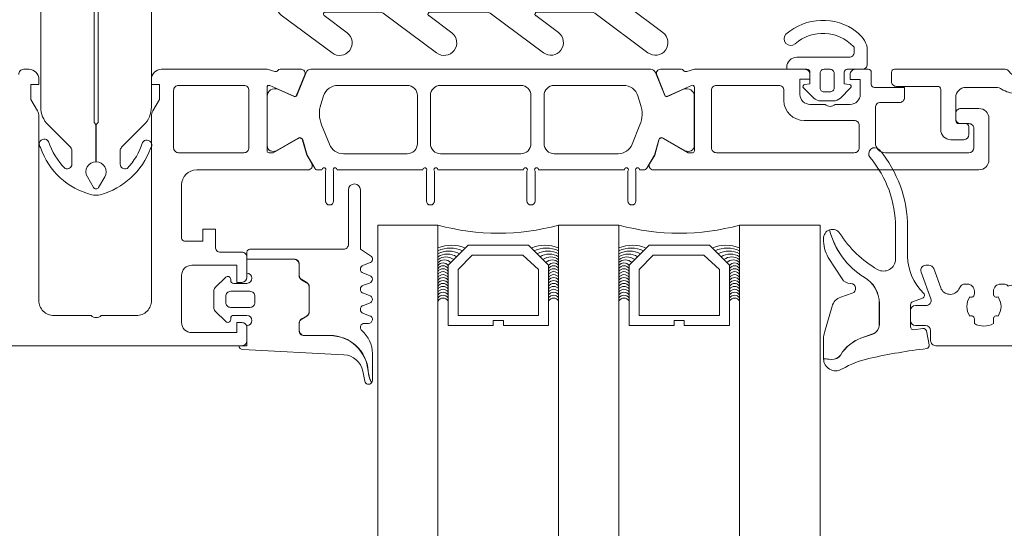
# Model space of a CAD drawing. Header units: millimetres. Extents: x 213386 to 459888, y 74252 to 208052.
# Tile 461 of 517: x 399510 to 399608, y 191756 to 191807. Entities that reach past the tile are written whole.
import ezdxf

# ---------------------------------------------------------------- set-up
doc = ezdxf.new("R2010")
doc.units = ezdxf.units.MM
doc.layers.add('FASÁDA DETAILNÍ', color=255, linetype='Continuous', lineweight=0)
doc.layers.add('NOVA', color=255, linetype='Continuous', lineweight=0)

# ---------------------------------------------------------------- blocks, each defined once
blk = doc.blocks.new('284336')
for points in [[(-0.7, -9.6), (-10, -9.6, 0.414511), (-10.51, -10.11), (-10.51, -15.51, -1), (-11.69, -15.51), (-11.69, -9.605), (-12.695, -8.948, -0.668884), (-12.6, -8.233), (-11.993, -8.006, 0.766384), (-11.993, -7.214), (-12.6, -6.987, -0.76831), (-12.6, -6.233), (-11.993, -6.006, 0.766384), (-11.993, -5.214), (-12.6, -4.987, -0.76831), (-12.6, -4.233), (-11.993, -4.006, 0.766384), (-11.993, -3.214), (-12.6, -2.987, -0.877523), (-12.5, -2.22), (-12.1, -2.22, 0.698129), (-11.835, -1.497, -0.220231), (-12.89, 0.782), (-12.89, 3.454, -0.157143), (-12.817, 3.682), (-12.688, 3.424, -0.067482), (-12.476, 2.53, 0.393136), (-8.659, -1.02), (-6.1, -1.02, -0.414214), (-5.61, -1.51), (-5.61, -2.221, -0.267949), (-5.855, -2.646), (-6.355, -2.934, 0.267949), (-6.61, -3.376), (-6.61, -5.844, 0.267949), (-6.355, -6.286), (-5.855, -6.574, -0.267949), (-5.61, -6.999), (-5.61, -8.11, 0.414215), (-5.1, -8.62), (-0.41, -8.62), (-0.41, -9.31, -0.414212), (-0.7, -9.6)], [(-0.41, 0), (-0.41, -2, 0.990243), (-0.4, -3.02), (0.9, -3.02, 0.414214), (1.21, -2.71), (1.21, -2.61, -0.668123), (1.705, -2.405), (2.746, -3.445, -0.199004), (2.89, -3.792), (2.89, -5.428, -0.199038), (2.746, -5.775), (1.705, -6.815, -0.668191), (1.21, -6.61), (1.21, -6.51, 0.414214), (0.9, -6.2), (-0.4, -6.2, 0.990269), (-0.41, -7.22), (-0.41, -8.6), (-5.1, -8.6, -0.414215), (-5.59, -8.11), (-5.59, -6.999, 0.267949), (-5.845, -6.557), (-6.345, -6.268, -0.267949), (-6.59, -5.844), (-6.59, -3.376, -0.267949), (-6.345, -2.952), (-5.845, -2.663, 0.267949), (-5.59, -2.221), (-5.59, -1.51, 0.414214), (-6.1, -1), (-8.659, -1, -0.393156), (-12.456, 2.532, 0.067572), (-12.669, 3.432), (-12.803, 3.7, -0.637545), (-12.117, 3.529), (-11.923, 2.531, 0.344315), (-10.055, 0.907), (0, 0.38, -0.406913), (0.39, 0), (-0.41, 0)], [(1.7, -4.31, 0.414235), (1.2, -3.81), (-0.7, -3.81, 0.414214), (-1.2, -4.31), (-1.2, -4.91, 0.414214), (-0.7, -5.41), (1.2, -5.41, 0.414235), (1.7, -4.91), (1.7, -4.31)]]:
    blk.add_lwpolyline(points, format="xyb", close=True)
blk = doc.blocks.new('433270')
blk.add_lwpolyline([(1, 0, 0.414364), (0, -1), (0, -1.405, 0.255924), (0.231, -1.826, -0.547723), (0.231, -3.174, 0.255924), (0, -3.595), (0, -14.6, 0.414214), (0.3, -14.9), (1.2, -14.9, 0.414214), (1.7, -14.4), (1.7, -10.3, -0.414214), (2, -10), (6, -10, 0.414248), (7, -9), (7, -7.7, 0.414179), (6.5, -7.2), (5.7, -7.2, 0.414232), (5.4, -7.5), (5.4, -8.2, -0.414198), (5.1, -8.5), (2.8, -8.5, -0.414204), (1.8, -7.5), (1.8, -4.49, -0.147432), (1.967, -3.937, 0.147461), (2.4, -2.5), (2.4, -2.3, -0.414214), (2.9, -1.8), (21.869, -1.8, -0.668178), (22.223, -2.654), (22.156, -2.721, 1), (21.59, -3.286), (21.523, -3.354, 0.198912), (21.376, -3.707), (21.376, -4.05, 0.414214), (22.076, -4.75), (22.375, -4.75, 0.576988), (22.635, -4.3, -0.311246), (24.565, -4.3, 0.576988), (24.825, -4.75), (25.303, -4.75, -0.260065), (25.303, -6.65), (24.825, -6.65, 0.576988), (24.565, -7.1, -0.311246), (22.635, -7.1, 0.576988), (22.375, -6.65), (22.076, -6.65, 0.414214), (21.376, -7.35), (21.376, -7.611, 0.267949), (21.626, -8.044), (21.892, -8.198, -0.637047), (21.734, -10.003), (19.829, -10.697, 0.315299), (19.5, -11.167), (19.5, -11.486, 0.520567), (20.171, -11.956), (22.829, -10.988, -0.520567), (23.5, -11.458), (23.5, -12.5, 0.414062), (24, -13), (25, -13, 0.414186), (25.5, -12.5), (25.5, -11.5, -0.414182), (26, -11), (27, -11, 0.414214), (27.5, -10.5), (27.5, -0.5, 0.414214), (27, 0), (1, 0)], format="xyb", close=True)
blk = doc.blocks.new('284325')
for points in [[(0.836, -5.231, -0.560316), (0.937, -4.729), (1.943, -4.363, 0.3153), (2.14, -4.081), (2.14, -1.886, 0.451558), (1.802, -1.588), (0.905, -1.702, -0.399586), (0.568, -1.462), (0.297, -0.069, -0.415977), (0.528, 0.288, 0.024107), (6.149, 1.242, 0.076636), (8.992, 2.341, -0.577615), (10.79, 1.299), (10.015, 1.369, 0.283171), (9.078, 0.899, -0.168429), (7.068, -0.736), (5.898, -1.161, 0.315302), (5.24, -2.101), (5.24, -4.21, 0.269719), (6.757, -6.818, -0.194797), (10.185, -11.528, -0.342663), (9.166, -11.166, 0.119207), (5.433, -7.586, 0.578571), (3.63, -8.623), (3.629, -11.77, 0.176415), (6.159, -18.716, -1), (5.24, -19.487, -0.176415), (2.43, -11.771), (2.43, -8.891, 0.208286), (0.836, -5.231)], [(8.954, -6.65), (10.325, -8.78, -0.134555), (10.789, -10.631, -0.339795), (10.194, -11.525, 0.194788), (6.762, -6.809, -0.269736), (5.25, -4.21), (5.25, -2.101, -0.315302), (5.901, -1.171), (7.071, -0.745, 0.168429), (9.086, 0.894, -0.283167), (10.014, 1.359), (10.79, 1.289), (10.791, -0.743, -0.070852), (10.712, -1.302), (9.95, -3.927, -0.241839), (9.08, -4.826), (7.933, -5.215, 0.836024), (8.08, -6.191), (8.112, -6.191, -0.255349), (8.954, -6.65)]]:
    blk.add_lwpolyline(points, format="xyb", close=True)
blk = doc.blocks.new('244748_a')
blk.add_lwpolyline([(8.317, -1.695, 0.082248), (6.343, -0.896, -1.09695), (6.943, -0.101, -0.315353), (11.26, -5.152, -0.480529), (10.87, -5.64), (4.269, -5.64), (4.079, -5.45), (-16.527, -5.45), (-16.717, -5.64), (-20.426, -5.64, 0.574019), (-21.926, -4.784), (-22.99, -5.403, 0.524827), (-22.99, -5.897), (-21.926, -6.516, 0.574021), (-20.426, -5.66), (-16.717, -5.66), (-16.527, -5.85), (4.079, -5.85), (4.269, -5.66), (10.87, -5.66, -0.480529), (11.26, -6.148, -0.326229), (6.881, -11.091, -1.09695), (6.281, -10.297, 0.081457), (8.317, -9.605, 0.599203), (7.485, -8.05), (5.524, -8.05, 0.198965), (5.171, -8.197), (2.217, -11.15), (0.929, -12.01, -0.738038), (0.509, -11.62), (0.866, -11, 1), (0.346, -10.7), (0, -11.3), (-0.979, -11.3, 0.619205), (-1.45, -12.061), (-1.275, -12.426, -0.808139), (-2.038, -13.038), (-3.632, -11.444, 0.198906), (-4.339, -11.151), (-14.987, -11.15, -0.198936), (-16.755, -10.418), (-18.976, -8.197, 0.198942), (-19.33, -8.05), (-20.666, -8.05, 0.500217), (-21.094, -8.731, 0.122037), (-18.497, -10.274, -1.093735), (-19.1, -11.066, -0.240768), (-23.705, -6.07, -0.106226), (-23.705, -5.23, -0.256232), (-19.005, -0.132, -1.093735), (-18.402, -0.924, 0.116856), (-21.094, -2.569, 0.500217), (-20.666, -3.25), (-19.33, -3.25, 0.198942), (-18.976, -3.104), (-16.755, -0.882, -0.198936), (-14.987, -0.149), (-4.339, -0.149, 0.198907), (-3.632, 0.144), (-2.038, 1.738, -0.808139), (-1.275, 1.126), (-1.45, 0.761, 0.619205), (-0.979, 0), (0, 0), (0.346, -0.6, 1), (0.866, -0.3), (0.509, 0.32, -0.738038), (0.929, 0.71), (2.217, -0.15), (5.171, -3.104, 0.198965), (5.524, -3.25), (7.485, -3.25, 0.599203)], format="xyb", close=True)
blk = doc.blocks.new('288126')
for points in [[(-16.5, 0), (16.5, 0)], [(-17, -2.085), (-17, -0.5)], [(17, -0.5), (17, -3.798)], [(-21.362, -6.34), (-17.805, -3.688)], [(-14.709, -4.498), (-19.868, -8.344)], [(-8.828, -4.3), (-14.111, -4.3)], [(-10.962, -6.34), (-8.709, -4.66)], [(-4.309, -4.498), (-9.468, -8.344)], [(1.814, -4.3), (-3.711, -4.3)], [(-0.35, -6.363), (1.934, -4.66)], [(6.334, -4.498), (1.144, -8.368)], [(12.214, -4.3), (6.932, -4.3)], [(10.05, -6.363), (12.334, -4.66)], [(16.598, -4.6), (11.544, -8.368)]]:
    blk.add_lwpolyline(points)
for centre, radius, start, end in [((16.5, -0.5), 0.5, 0, 90), ((-16.5, -0.5), 0.5, 90, 180), ((16, -3.798), 1, 306.70591, 0), ((-20.615, -7.342), 1.25, 126.70591, 306.70591), ((-10.215, -7.342), 1.25, 126.70591, 306.70591), ((0.397, -7.366), 1.25, 126.70591, 306.70591), ((10.797, -7.366), 1.25, 126.70591, 306.70591)]:
    blk.add_arc(centre, radius, start, end)
at = {"extrusion": (0, 0, -1)}
for centre, radius, start, end in [((19, -2.085), 2, 180, 233.29409), ((14.111, -5.3), 1, 53.29409, 90), ((8.828, -4.5), 0.2, 90, 233.29409), ((3.711, -5.3), 1, 53.29409, 90), ((-1.814, -4.5), 0.2, 90, 233.29409), ((-6.932, -5.3), 1, 53.29409, 90), ((-12.214, -4.5), 0.2, 90, 233.29409)]:
    blk.add_arc(centre, radius, start, end, dxfattribs=at)
blk = doc.blocks.new('246426')
for points in [[(-1.84, 0.643), (-2.861, -0.378, 0.198926), (-3.154, -1.085), (-3.154, -2.312, 0.198926), (-2.861, -3.019), (-1.84, -4.04, 0.637051), (-1.5, -3.916), (-1.454, -3.398), (-0.301, -3.398, -0.41484), (-0.001, -3.699), (-0.004, -5.19, 0.414232), (0.496, -5.69), (2.145, -5.69, 0.071862), (2.201, -5.682, 0.157876), (3.727, -4.638, 0.360336), (3.48, 2.389, 0.964062), (2.537, 1.485, -0.403385), (2.251, -4.337, -0.190964), (2.114, -4.391), (1.696, -4.391, -0.414214), (1.196, -3.891), (1.196, 1.31, 0.414201), (0.196, 2.31), (-0.004, 2.31), (-0.004, 0.302, -0.414214), (-0.304, 0.002), (-1.454, 0.002), (-1.5, 0.519, 0.637051), (-1.84, 0.643)], [(-2.254, -1.398, -0.414214), (-1.854, -0.998), (-0.404, -0.998, -0.414214), (-0.004, -1.398), (-0.004, -1.998, -0.414214), (-0.404, -2.398), (-1.854, -2.398, -0.414214), (-2.254, -1.998), (-2.254, -1.398)]]:
    blk.add_lwpolyline(points, format="xyb", close=True)
blk = doc.blocks.new('A$C29162560')
at = {"layer": 'FASÁDA DETAILNÍ'}
for p, q in [((25575, -10145.5), (25569, -10145.5)), ((25575, -10145.5), (25569, -10145.5)), ((25593, -10145.5), (25587, -10145.5)), ((25593, -10145.5), (25587, -10145.5)), ((25613, -10145.5), (25605, -10145.5)), ((25613, -10145.5), (25605, -10145.5))]:
    blk.add_line(p, q, dxfattribs=at)
blk.add_lwpolyline([(25407, -10157.5), (25555.5, -10157.5, 0.414214), (25556, -10157), (25556, -10155.7, 0.41422), (25555.5, -10155.2), (25555, -10155.2), (25555, -10156.2), (25550.5, -10156.2, -0.414214), (25549.5, -10155.2), (25549.5, -10150.5, -0.414214), (25550.5, -10149.5), (25555, -10149.5), (25555, -10151.2), (25555.5, -10151.2, 0.414201), (25556, -10150.7), (25556, -10148.7, 0.414214), (25555.5, -10148.2), (25553.357, -10148.2, -0.414214), (25552.857, -10147.7), (25552.857, -10145.9), (25551.606, -10145.9), (25551.606, -10147.1), (25549.8, -10147.1, -0.414214), (25549.5, -10146.8), (25549.5, -10141.501, -0.414167), (25551, -10140.001), (25557.998, -10140), (25562.098, -10140, 0.57735), (25562.444, -10139.4), (25561.946, -10138.537), (25561.518, -10137.045, 0.488701), (25561.079, -10136.868), (25558.613, -10138.3), (25558.193, -10138.3, -0.432566), (25557.998, -10138.1), (25557.998, -10131.795, -0.548397), (25558.279, -10131.61), (25560.663, -10132.678, 0.425336), (25560.93, -10132.57), (25561.747, -10130.547, 0.531563), (25561.376, -10129.998), (25559.312, -10129.998, 0.231306), (25559.075, -10130.113, -0.306185), (25558.756, -10130.217), (25557.998, -10130), (25547.494, -10130, 0.414214), (25546.494, -10131), (25546.494, -10131.5), (25547.294, -10131.5), (25547.294, -10133), (25546.634, -10134.144, 0.13165), (25546.5, -10134.644), (25546.5, -10153.008, -0.414214), (25545, -10154.508), (25541.499, -10154.508, -0.399985), (25540.499, -10154.508), (25536.8, -10154.508, -0.414214), (25535.3, -10153.008), (25535.3, -10134.644, 0.13165), (25535.166, -10134.144), (25534.506, -10133), (25534.506, -10131.5), (25535.306, -10131.5), (25535.306, -10131, 0.414214), (25534.306, -10130), (25533.8, -10130, 0.414214), (25533.3, -10130.5)], format="xyb", dxfattribs=at)
blk.add_lwpolyline([(25407, -10157.5), (25555.5, -10157.5, 0.414214), (25556, -10157), (25556, -10155.7, 0.41422), (25555.5, -10155.2), (25555, -10155.2), (25555, -10156.2), (25550.5, -10156.2, -0.414214), (25549.5, -10155.2), (25549.5, -10150.5, -0.414214), (25550.5, -10149.5), (25555, -10149.5), (25555, -10151.2), (25555.5, -10151.2, 0.414201), (25556, -10150.7), (25556, -10148.7, 0.414214), (25555.5, -10148.2), (25553.357, -10148.2, -0.414214), (25552.857, -10147.7), (25552.857, -10145.9), (25551.606, -10145.9), (25551.606, -10147.1), (25549.8, -10147.1, -0.414214), (25549.5, -10146.8), (25549.5, -10141.501, -0.414167), (25551, -10140.001), (25557.998, -10140), (25562.098, -10140, 0.57735), (25562.444, -10139.4), (25561.946, -10138.537), (25561.518, -10137.045, 0.488701), (25561.079, -10136.868), (25558.613, -10138.3), (25558.193, -10138.3, -0.432566), (25557.998, -10138.1), (25557.998, -10131.795, -0.548397), (25558.279, -10131.61), (25560.663, -10132.678, 0.425336), (25560.93, -10132.57), (25561.747, -10130.547, 0.531563), (25561.376, -10129.998), (25559.312, -10129.998, 0.231306), (25559.075, -10130.113, -0.306185), (25558.756, -10130.217), (25557.998, -10130), (25547.494, -10130, 0.414214), (25546.494, -10131), (25546.494, -10131.5), (25547.294, -10131.5), (25547.294, -10133), (25546.634, -10134.144, 0.13165), (25546.5, -10134.644), (25546.5, -10153.008, -0.414214), (25545, -10154.508), (25541.499, -10154.508, -0.399985), (25540.499, -10154.508), (25536.8, -10154.508, -0.414214), (25535.3, -10153.008), (25535.3, -10134.644, 0.13165), (25535.166, -10134.144), (25534.506, -10133), (25534.506, -10131.5), (25535.306, -10131.5), (25535.306, -10131, 0.414214), (25534.306, -10130), (25533.8, -10130, 0.414214), (25533.3, -10130.5)], format="xyb", dxfattribs=at)
for points in [[(25562.339, -10130), (25574.25, -10129.999), (25596.161, -10130, -0.305837), (25596.625, -10130.313), (25597.547, -10132.6, 0.425336), (25597.815, -10132.708), (25599.433, -10131.991, -0.543753), (25600.49, -10132.676), (25600.49, -10137.58, -0.578182), (25599.589, -10138.099), (25597.397, -10136.838, 0.488505), (25596.958, -10137.014), (25596.524, -10138.529), (25595.761, -10139.85, -0.282478), (25595.485, -10139.999), (25595.04, -10139.999, 1.447009), (25594.69, -10140.131), (25594.69, -10143.099, -1), (25593.89, -10143.099), (25593.89, -10140.131, 1.447009), (25593.539, -10139.999), (25585, -10139.999, 1.447009), (25584.65, -10140.131), (25584.65, -10143.099, -1), (25583.85, -10143.099), (25583.85, -10140.131, 1.447009), (25583.499, -10139.999), (25575, -10139.999, 1.447009), (25574.65, -10140.131), (25574.65, -10143.099, -1), (25573.85, -10143.099), (25573.85, -10140.131, 1.447009), (25573.499, -10139.999), (25564.96, -10139.999, 1.447009), (25564.61, -10140.131), (25564.61, -10143.099, -1), (25563.81, -10143.099), (25563.81, -10140.131, 1.447009), (25563.459, -10139.999), (25563.015, -10139.999, -0.282478), (25562.739, -10139.85), (25561.976, -10138.529), (25561.542, -10137.014, 0.488505), (25561.103, -10136.838), (25558.911, -10138.099, -0.578182), (25558.01, -10137.58), (25558.01, -10132.676, -0.543753), (25559.067, -10131.991), (25560.685, -10132.708, 0.425336), (25560.952, -10132.6), (25561.875, -10130.313, -0.305837), (25562.339, -10130)], [(25562.339, -10130), (25574.25, -10129.999), (25596.161, -10130, -0.305837), (25596.625, -10130.313), (25597.547, -10132.6, 0.425336), (25597.815, -10132.708), (25599.433, -10131.991, -0.543753), (25600.49, -10132.676), (25600.49, -10137.58, -0.578182), (25599.589, -10138.099), (25597.397, -10136.838, 0.488505), (25596.958, -10137.014), (25596.524, -10138.529), (25595.761, -10139.85, -0.282478), (25595.485, -10139.999), (25595.04, -10139.999, 1.447009), (25594.69, -10140.131), (25594.69, -10143.099, -1), (25593.89, -10143.099), (25593.89, -10140.131, 1.447009), (25593.539, -10139.999), (25585, -10139.999, 1.447009), (25584.65, -10140.131), (25584.65, -10143.099, -1), (25583.85, -10143.099), (25583.85, -10140.131, 1.447009), (25583.499, -10139.999), (25575, -10139.999, 1.447009), (25574.65, -10140.131), (25574.65, -10143.099, -1), (25573.85, -10143.099), (25573.85, -10140.131, 1.447009), (25573.499, -10139.999), (25564.96, -10139.999, 1.447009), (25564.61, -10140.131), (25564.61, -10143.099, -1), (25563.81, -10143.099), (25563.81, -10140.131, 1.447009), (25563.459, -10139.999), (25563.015, -10139.999, -0.282478), (25562.739, -10139.85), (25561.976, -10138.529), (25561.542, -10137.014, 0.488505), (25561.103, -10136.838), (25558.911, -10138.099, -0.578182), (25558.01, -10137.58), (25558.01, -10132.676, -0.543753), (25559.067, -10131.991), (25560.685, -10132.708, 0.425336), (25560.952, -10132.6), (25561.875, -10130.313, -0.305837), (25562.339, -10130)], [(25600.5, -10130), (25611.5, -10130, -0.414426), (25612, -10130.5), (25612, -10130.993), (25611, -10130.993), (25611, -10132.493, 0.414214), (25612, -10133.493), (25613.5, -10133.493, 0.399985), (25614.5, -10133.493), (25616, -10133.493, 0.414214), (25617, -10132.493), (25617, -10131), (25616, -10131), (25616, -10130.5, -0.414456), (25616.5, -10130), (25617.8, -10130.001, -0.413971), (25618.1, -10130.301), (25618.1, -10131.5, 0.414214), (25618.4, -10131.8), (25621.4, -10131.8), (25621.4, -10132.8, -0.414214), (25620.9, -10133.3), (25619, -10133.3, 0.414214), (25618.5, -10133.8), (25618.5, -10137.3, 0.414206), (25619.5, -10138.3), (25627.8, -10138.3, 0.414206), (25628.3, -10137.8), (25628.3, -10135.9, 0.414219), (25627.8, -10135.4), (25627, -10135.4, -0.414214), (25626.5, -10134.9), (25626.5, -10134.4, -0.414214), (25627, -10133.9), (25628.8, -10133.9, -0.414214), (25629.8, -10134.9), (25629.8, -10139, -0.414214), (25628.8, -10140), (25600.5, -10140), (25596.4, -10140, -0.57735), (25596.053, -10139.4), (25596.552, -10138.537), (25596.98, -10137.045, -0.488701), (25597.419, -10136.868), (25599.884, -10138.3), (25600.305, -10138.3, 0.432566), (25600.5, -10138.1), (25600.5, -10131.795, 0.548397), (25600.218, -10131.61), (25597.835, -10132.678, -0.425336), (25597.567, -10132.57), (25596.751, -10130.547, -0.531563), (25597.122, -10129.998), (25599.186, -10129.998, -0.231306), (25599.423, -10130.113, 0.306185), (25599.742, -10130.217), (25600.5, -10130)], [(25600.5, -10130), (25611.5, -10130, -0.414426), (25612, -10130.5), (25612, -10130.993), (25611, -10130.993), (25611, -10132.493, 0.414214), (25612, -10133.493), (25613.5, -10133.493, 0.399985), (25614.5, -10133.493), (25616, -10133.493, 0.414214), (25617, -10132.493), (25617, -10131), (25616, -10131), (25616, -10130.5, -0.414456), (25616.5, -10130), (25617.8, -10130.001, -0.413971), (25618.1, -10130.301), (25618.1, -10131.5, 0.414214), (25618.4, -10131.8), (25621.4, -10131.8), (25621.4, -10132.8, -0.414214), (25620.9, -10133.3), (25619, -10133.3, 0.414214), (25618.5, -10133.8), (25618.5, -10137.3, 0.414206), (25619.5, -10138.3), (25627.8, -10138.3, 0.414206), (25628.3, -10137.8), (25628.3, -10135.9, 0.414219), (25627.8, -10135.4), (25627, -10135.4, -0.414214), (25626.5, -10134.9), (25626.5, -10134.4, -0.414214), (25627, -10133.9), (25628.8, -10133.9, -0.414214), (25629.8, -10134.9), (25629.8, -10139, -0.414214), (25628.8, -10140), (25600.5, -10140), (25596.4, -10140, -0.57735), (25596.053, -10139.4), (25596.552, -10138.537), (25596.98, -10137.045, -0.488701), (25597.419, -10136.868), (25599.884, -10138.3), (25600.305, -10138.3, 0.432566), (25600.5, -10138.1), (25600.5, -10131.795, 0.548397), (25600.218, -10131.61), (25597.835, -10132.678, -0.425336), (25597.567, -10132.57), (25596.751, -10130.547, -0.531563), (25597.122, -10129.998), (25599.186, -10129.998, -0.231306), (25599.423, -10130.113, 0.306185), (25599.742, -10130.217), (25600.5, -10130)], [(25548.7, -10132.1, -0.414214), (25549.2, -10131.6), (25555.7, -10131.6, -0.414214), (25556.2, -10132.1), (25556.2, -10137.8, -0.414214), (25555.7, -10138.3), (25549.2, -10138.3, -0.414214), (25548.7, -10137.8), (25548.7, -10132.1)], [(25548.7, -10132.1, -0.414214), (25549.2, -10131.6), (25555.7, -10131.6, -0.414214), (25556.2, -10132.1), (25556.2, -10137.8, -0.414214), (25555.7, -10138.3), (25549.2, -10138.3, -0.414214), (25548.7, -10137.8), (25548.7, -10132.1)], [(25571.95, -10131.599), (25565.05, -10131.599, 0.324916), (25563.623, -10132.635), (25563.347, -10133.486, 0.176429), (25563.419, -10135.538), (25564.197, -10137.462, 0.305619), (25565.588, -10138.399), (25571.95, -10138.399, 0.414218), (25572.95, -10137.399), (25572.95, -10132.599, 0.414218), (25571.95, -10131.599)], [(25571.95, -10131.599), (25565.05, -10131.599, 0.324916), (25563.623, -10132.635), (25563.347, -10133.486, 0.176429), (25563.419, -10135.538), (25564.197, -10137.462, 0.305619), (25565.588, -10138.399), (25571.95, -10138.399, 0.414218), (25572.95, -10137.399), (25572.95, -10132.599, 0.414218), (25571.95, -10131.599)], [(25583.25, -10131.599), (25575.25, -10131.599, 0.414214), (25574.25, -10132.599), (25574.25, -10137.399, 0.414214), (25575.25, -10138.399), (25583.25, -10138.399, 0.414214), (25584.25, -10137.399), (25584.25, -10132.599, 0.414214), (25583.25, -10131.599)], [(25583.25, -10131.599), (25575.25, -10131.599, 0.414214), (25574.25, -10132.599), (25574.25, -10137.399, 0.414214), (25575.25, -10138.399), (25583.25, -10138.399, 0.414214), (25584.25, -10137.399), (25584.25, -10132.599, 0.414214), (25583.25, -10131.599)], [(25593.45, -10131.599), (25586.55, -10131.599, 0.414218), (25585.55, -10132.599), (25585.55, -10137.399, 0.414218), (25586.55, -10138.399), (25592.912, -10138.399, 0.305619), (25594.303, -10137.462), (25595.081, -10135.538, 0.176429), (25595.153, -10133.486), (25594.877, -10132.635, 0.324916), (25593.45, -10131.599)], [(25593.45, -10131.599), (25586.55, -10131.599, 0.414218), (25585.55, -10132.599), (25585.55, -10137.399, 0.414218), (25586.55, -10138.399), (25592.912, -10138.399, 0.305619), (25594.303, -10137.462), (25595.081, -10135.538, 0.176429), (25595.153, -10133.486), (25594.877, -10132.635, 0.324916), (25593.45, -10131.599)], [(25602.7, -10138.3), (25616.4, -10138.3, 0.414214), (25616.9, -10137.8), (25616.9, -10135.593, 0.414214), (25616.4, -10135.093), (25611.43, -10135.093, -0.411139), (25609.4, -10133.093), (25609.4, -10132.1, 0.414214), (25608.9, -10131.6), (25602.7, -10131.6, 0.414214), (25602.2, -10132.1), (25602.2, -10137.8, 0.414214), (25602.7, -10138.3)], [(25602.7, -10138.3), (25616.4, -10138.3, 0.414214), (25616.9, -10137.8), (25616.9, -10135.593, 0.414214), (25616.4, -10135.093), (25611.43, -10135.093, -0.411139), (25609.4, -10133.093), (25609.4, -10132.1, 0.414214), (25608.9, -10131.6), (25602.7, -10131.6, 0.414214), (25602.2, -10132.1), (25602.2, -10137.8, 0.414214), (25602.7, -10138.3)]]:
    blk.add_lwpolyline(points, format="xyb", close=True, dxfattribs=at)
for points in [[(25575, -10145.5), (25575, -12054.5), (25569, -12054.5), (25569, -10145.5)], [(25593, -10145.5), (25593, -12054.5), (25587, -12054.5), (25587, -10145.5)], [(25613, -10145.5), (25613, -12054.5), (25605, -12054.5), (25605, -10145.5)]]:
    blk.add_lwpolyline(points, dxfattribs=at)
for points in [[(25576, -10155.5), (25576, -10149.5), (25578, -10147.5), (25584, -10147.5), (25586, -10149.5), (25586, -10155.5), (25581.5, -10155.5), (25581.5, -10155), (25580.5, -10155), (25580.5, -10155.5)], [(25576, -10155.5), (25576, -10149.5), (25578, -10147.5), (25584, -10147.5), (25586, -10149.5), (25586, -10155.5), (25581.5, -10155.5), (25581.5, -10155), (25580.5, -10155), (25580.5, -10155.5)], [(25594, -10155.5), (25594, -10149.5), (25596, -10147.5), (25602, -10147.5), (25604, -10149.5), (25604, -10155.5), (25599.5, -10155.5), (25599.5, -10155), (25598.5, -10155), (25598.5, -10155.5)], [(25594, -10155.5), (25594, -10149.5), (25596, -10147.5), (25602, -10147.5), (25604, -10149.5), (25604, -10155.5), (25599.5, -10155.5), (25599.5, -10155), (25598.5, -10155), (25598.5, -10155.5)], [(25585, -10154.5), (25577, -10154.5), (25577, -10149.914), (25578.414, -10148.5), (25583.447, -10148.5), (25585, -10149.914)], [(25585, -10154.5), (25577, -10154.5), (25577, -10149.914), (25578.414, -10148.5), (25583.447, -10148.5), (25585, -10149.914)], [(25603, -10154.5), (25595, -10154.5), (25595, -10149.914), (25596.414, -10148.5), (25601.447, -10148.5), (25603, -10149.914)], [(25603, -10154.5), (25595, -10154.5), (25595, -10149.914), (25596.414, -10148.5), (25601.447, -10148.5), (25603, -10149.914)]]:
    blk.add_lwpolyline(points, close=True, dxfattribs=at)
for centre, radius, start, end in [((25581, -10123.609), 22.699, 254.67278, 285.32722), ((25581, -10123.609), 22.699, 254.67278, 285.32722), ((25599, -10123.609), 22.699, 254.67278, 285.32722), ((25599, -10123.609), 22.699, 254.67278, 285.32722), ((25576.352, -10151.051), 3.546, 67.29382, 112.40905), ((25576.352, -10151.051), 3.546, 67.29382, 112.40905), ((25585.648, -10151.051), 3.546, 67.59095, 112.70618), ((25585.648, -10151.051), 3.546, 67.59095, 112.70618), ((25594.352, -10151.051), 3.546, 67.29382, 112.40905), ((25594.352, -10151.051), 3.546, 67.29382, 112.40905), ((25603.648, -10151.051), 3.546, 67.59095, 112.70618), ((25603.648, -10151.051), 3.546, 67.59095, 112.70618), ((25576.238, -10150.684), 2.897, 65.30667, 115.29515), ((25576.238, -10150.684), 2.897, 65.30667, 115.29515), ((25576.069, -10150.335), 2.248, 61.52734, 118.40281), ((25576.069, -10150.335), 2.248, 61.52734, 118.40281), ((25575.925, -10150.091), 1.712, 57.29495, 122.68565), ((25575.925, -10150.091), 1.712, 57.29495, 122.68565), ((25585.762, -10150.684), 2.897, 64.70485, 114.69333), ((25585.762, -10150.684), 2.897, 64.70485, 114.69333), ((25585.931, -10150.335), 2.248, 61.59719, 118.47266), ((25585.931, -10150.335), 2.248, 61.59719, 118.47266), ((25586.075, -10150.091), 1.712, 57.31435, 122.70505), ((25586.075, -10150.091), 1.712, 57.31435, 122.70505), ((25594.238, -10150.684), 2.897, 65.30667, 115.29515), ((25594.238, -10150.684), 2.897, 65.30667, 115.29515), ((25594.069, -10150.335), 2.248, 61.52734, 118.40281), ((25594.069, -10150.335), 2.248, 61.52734, 118.40281), ((25593.925, -10150.091), 1.712, 57.29495, 122.68565), ((25593.925, -10150.091), 1.712, 57.29495, 122.68565), ((25603.762, -10150.684), 2.897, 64.70485, 114.69333), ((25603.762, -10150.684), 2.897, 64.70485, 114.69333), ((25603.931, -10150.335), 2.248, 61.59719, 118.47266), ((25603.931, -10150.335), 2.248, 61.59719, 118.47266), ((25604.075, -10150.091), 1.712, 57.31435, 122.70505), ((25604.075, -10150.091), 1.712, 57.31435, 122.70505), ((25575.786, -10149.931), 1.263, 51.96563, 128.49956), ((25575.786, -10149.931), 1.263, 51.96563, 128.49956), ((25575.638, -10149.84), 0.879, 43.99491, 136.49644), ((25575.638, -10149.84), 0.879, 43.99491, 136.49644), ((25575.5, -10149.853), 0.596, 33.03656, 146.96344), ((25575.5, -10149.853), 0.596, 33.03656, 146.96344), ((25575.5, -10150.145), 0.596, 33.03656, 146.96344), ((25575.5, -10150.145), 0.596, 33.03656, 146.96344), ((25586.214, -10149.931), 1.263, 51.50044, 128.03437), ((25586.214, -10149.931), 1.263, 51.50044, 128.03437), ((25586.362, -10149.84), 0.879, 43.50356, 136.00509), ((25586.362, -10149.84), 0.879, 43.50356, 136.00509), ((25586.5, -10149.853), 0.596, 33.03656, 146.96344), ((25586.5, -10149.853), 0.596, 33.03656, 146.96344), ((25586.5, -10150.145), 0.596, 33.03656, 146.96344), ((25586.5, -10150.145), 0.596, 33.03656, 146.96344), ((25593.786, -10149.931), 1.263, 51.96563, 128.49956), ((25593.786, -10149.931), 1.263, 51.96563, 128.49956), ((25593.638, -10149.84), 0.879, 43.99491, 136.49644), ((25593.638, -10149.84), 0.879, 43.99491, 136.49644), ((25593.5, -10149.853), 0.596, 33.03656, 146.96344), ((25593.5, -10149.853), 0.596, 33.03656, 146.96344), ((25593.5, -10150.145), 0.596, 33.03656, 146.96344), ((25593.5, -10150.145), 0.596, 33.03656, 146.96344), ((25604.214, -10149.931), 1.263, 51.50044, 128.03437), ((25604.214, -10149.931), 1.263, 51.50044, 128.03437), ((25604.362, -10149.84), 0.879, 43.50356, 136.00509), ((25604.362, -10149.84), 0.879, 43.50356, 136.00509), ((25604.5, -10149.853), 0.596, 33.03656, 146.96344), ((25604.5, -10149.853), 0.596, 33.03656, 146.96344), ((25604.5, -10150.145), 0.596, 33.03656, 146.96344), ((25604.5, -10150.145), 0.596, 33.03656, 146.96344), ((25575.5, -10150.438), 0.596, 33.03656, 146.96344), ((25575.5, -10150.438), 0.596, 33.03656, 146.96344), ((25575.5, -10150.73), 0.596, 33.03656, 146.96344), ((25575.5, -10150.73), 0.596, 33.03656, 146.96344), ((25575.5, -10151.023), 0.596, 33.03656, 146.96344), ((25575.5, -10151.023), 0.596, 33.03656, 146.96344), ((25586.5, -10150.438), 0.596, 33.03656, 146.96344), ((25586.5, -10150.438), 0.596, 33.03656, 146.96344), ((25586.5, -10150.73), 0.596, 33.03656, 146.96344), ((25586.5, -10150.73), 0.596, 33.03656, 146.96344), ((25586.5, -10151.023), 0.596, 33.03656, 146.96344), ((25586.5, -10151.023), 0.596, 33.03656, 146.96344), ((25593.5, -10150.438), 0.596, 33.03656, 146.96344), ((25593.5, -10150.438), 0.596, 33.03656, 146.96344), ((25593.5, -10150.73), 0.596, 33.03656, 146.96344), ((25593.5, -10150.73), 0.596, 33.03656, 146.96344), ((25593.5, -10151.023), 0.596, 33.03656, 146.96344), ((25593.5, -10151.023), 0.596, 33.03656, 146.96344), ((25604.5, -10150.438), 0.596, 33.03656, 146.96344), ((25604.5, -10150.438), 0.596, 33.03656, 146.96344), ((25604.5, -10150.73), 0.596, 33.03656, 146.96344), ((25604.5, -10150.73), 0.596, 33.03656, 146.96344), ((25604.5, -10151.023), 0.596, 33.03656, 146.96344), ((25604.5, -10151.023), 0.596, 33.03656, 146.96344), ((25575.5, -10151.315), 0.596, 33.03656, 146.96344), ((25575.5, -10151.315), 0.596, 33.03656, 146.96344), ((25575.5, -10151.608), 0.596, 33.03656, 146.96344), ((25575.5, -10151.608), 0.596, 33.03656, 146.96344), ((25575.5, -10151.9), 0.596, 33.03656, 146.96344), ((25575.5, -10151.9), 0.596, 33.03656, 146.96344), ((25586.5, -10151.315), 0.596, 33.03656, 146.96344), ((25586.5, -10151.315), 0.596, 33.03656, 146.96344), ((25586.5, -10151.608), 0.596, 33.03656, 146.96344), ((25586.5, -10151.608), 0.596, 33.03656, 146.96344), ((25586.5, -10151.9), 0.596, 33.03656, 146.96344), ((25586.5, -10151.9), 0.596, 33.03656, 146.96344), ((25593.5, -10151.315), 0.596, 33.03656, 146.96344), ((25593.5, -10151.315), 0.596, 33.03656, 146.96344), ((25593.5, -10151.608), 0.596, 33.03656, 146.96344), ((25593.5, -10151.608), 0.596, 33.03656, 146.96344), ((25593.5, -10151.9), 0.596, 33.03656, 146.96344), ((25593.5, -10151.9), 0.596, 33.03656, 146.96344), ((25604.5, -10151.315), 0.596, 33.03656, 146.96344), ((25604.5, -10151.315), 0.596, 33.03656, 146.96344), ((25604.5, -10151.608), 0.596, 33.03656, 146.96344), ((25604.5, -10151.608), 0.596, 33.03656, 146.96344), ((25604.5, -10151.9), 0.596, 33.03656, 146.96344), ((25604.5, -10151.9), 0.596, 33.03656, 146.96344), ((25575.5, -10152.193), 0.596, 33.03656, 146.96344), ((25575.5, -10152.193), 0.596, 33.03656, 146.96344), ((25575.5, -10152.485), 0.596, 33.03656, 146.96344), ((25575.5, -10152.485), 0.596, 33.03656, 146.96344), ((25575.5, -10152.778), 0.596, 33.03656, 146.96344), ((25575.5, -10152.778), 0.596, 33.03656, 146.96344), ((25575.5, -10153.07), 0.596, 33.03656, 146.96344), ((25575.5, -10153.07), 0.596, 33.03656, 146.96344), ((25586.5, -10152.193), 0.596, 33.03656, 146.96344), ((25586.5, -10152.193), 0.596, 33.03656, 146.96344), ((25586.5, -10152.485), 0.596, 33.03656, 146.96344), ((25586.5, -10152.485), 0.596, 33.03656, 146.96344), ((25586.5, -10152.778), 0.596, 33.03656, 146.96344), ((25586.5, -10152.778), 0.596, 33.03656, 146.96344), ((25586.5, -10153.07), 0.596, 33.03656, 146.96344), ((25586.5, -10153.07), 0.596, 33.03656, 146.96344), ((25593.5, -10152.193), 0.596, 33.03656, 146.96344), ((25593.5, -10152.193), 0.596, 33.03656, 146.96344), ((25593.5, -10152.485), 0.596, 33.03656, 146.96344), ((25593.5, -10152.485), 0.596, 33.03656, 146.96344), ((25593.5, -10152.778), 0.596, 33.03656, 146.96344), ((25593.5, -10152.778), 0.596, 33.03656, 146.96344), ((25593.5, -10153.07), 0.596, 33.03656, 146.96344), ((25593.5, -10153.07), 0.596, 33.03656, 146.96344), ((25604.5, -10152.193), 0.596, 33.03656, 146.96344), ((25604.5, -10152.193), 0.596, 33.03656, 146.96344), ((25604.5, -10152.485), 0.596, 33.03656, 146.96344), ((25604.5, -10152.485), 0.596, 33.03656, 146.96344), ((25604.5, -10152.778), 0.596, 33.03656, 146.96344), ((25604.5, -10152.778), 0.596, 33.03656, 146.96344), ((25604.5, -10153.07), 0.596, 33.03656, 146.96344), ((25604.5, -10153.07), 0.596, 33.03656, 146.96344), ((25575.5, -10153.363), 0.596, 33.03656, 146.96344), ((25575.5, -10153.363), 0.596, 33.03656, 146.96344), ((25586.5, -10153.363), 0.596, 33.03656, 146.96344), ((25586.5, -10153.363), 0.596, 33.03656, 146.96344), ((25593.5, -10153.363), 0.596, 33.03656, 146.96344), ((25593.5, -10153.363), 0.596, 33.03656, 146.96344), ((25604.5, -10153.363), 0.596, 33.03656, 146.96344), ((25604.5, -10153.363), 0.596, 33.03656, 146.96344)]:
    blk.add_arc(centre, radius, start, end, dxfattribs=at)
for name, p, rotation in [('244748_a', (25535.339, -10118.778), 90), ('244748_a', (25535.339, -10118.778), 90), ('246426', (25612, -10129.996), 90), ('246426', (25612, -10129.996), 90), ('433270', (25635, -10130), 270), ('433270', (25635, -10130), 270), ('284325', (25624.14, -10157.5), 180), ('284325', (25624.14, -10157.5), 180), ('284336', (25555.59, -10157.5), 180), ('284336', (25555.59, -10157.5), 180)]:
    blk.add_blockref(name, p, dxfattribs=dict(at, rotation=rotation))
at = {"layer": 'FASÁDA DETAILNÍ', "xscale": -1}
blk.add_blockref('288126', (25576.01, -10120.001), dxfattribs=at)
blk.add_blockref('288126', (25576.01, -10120.001), dxfattribs=at)

msp = doc.modelspace()

# ---------------------------------------------------------------- block references
at = {"layer": 'NOVA'}
msp.add_blockref('A$C29162560', (373976.638, 201932.154), dxfattribs=at)

doc.saveas('drawing.dxf')
